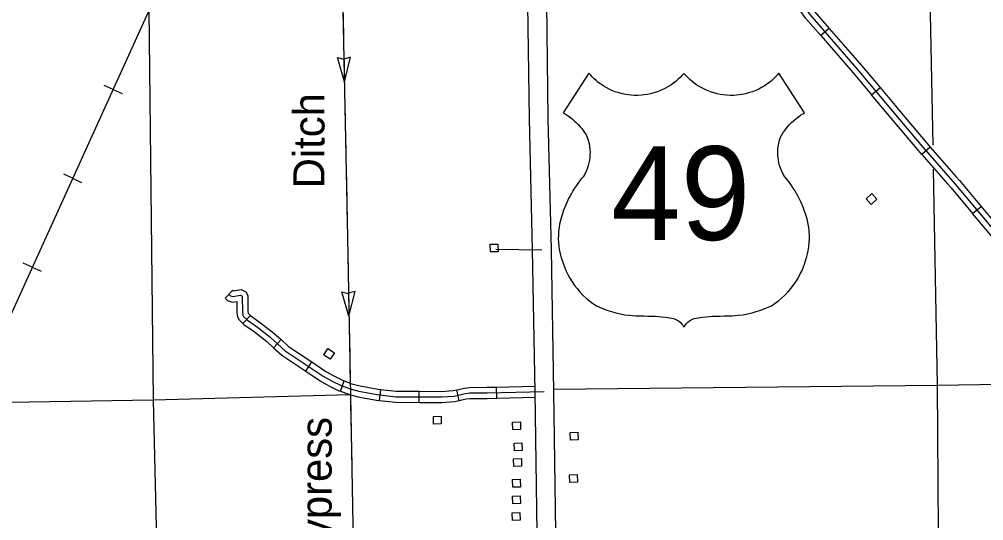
# Model space of a CAD drawing. Extents: x 1084508 to 1142749, y 1057638 to 1093403.
# Drawn here: x 1100696 to 1104795, y 1068379 to 1070508 of the extents above; entities that cross this region are included whole.
import ezdxf

# ---------------------------------------------------------------- set-up
doc = ezdxf.new("R2010")
doc.units = 0
for name, color, linetype in [('Level 15', 7, 'Continuous'), ('Level 22', 7, 'Continuous'), ('Level 31', 7, 'Continuous'), ('Level 32', 7, 'Continuous'), ('Level 40', 7, 'Continuous'), ('Level 43', 7, 'Continuous'), ('Level 5', 7, 'Continuous'), ('Level 56', 7, 'Continuous')]:
    doc.layers.add(name, color=color, linetype=linetype)

msp = doc.modelspace()

# ---------------------------------------------------------------- linework, layer by layer
at = {"layer": 'Level 15'}
for points in [[(1103118.6, 1066184.5), (1103111.7, 1066255), (1103093.8, 1066375.8), (1102972.7, 1066974), (1102929.5, 1067164.5), (1102919.9, 1067224.6), (1102910.6, 1067330.1), (1102887.7, 1068926.2), (1102877.2, 1069529.3), (1102864.3, 1070085.2), (1102857.5, 1070572)], [(1102935.9, 1070574.4), (1102942.8, 1070086.7), (1102955.7, 1069530.8), (1102966.2, 1068927.5), (1102989, 1067334.1), (1102997.8, 1067234.2), (1103006.6, 1067179.4), (1103049.4, 1066990.4), (1103171.1, 1066389.4), (1103189.6, 1066264.6), (1103197, 1066189.4)]]:
    msp.add_lwpolyline(points, dxfattribs=at)
at = {"layer": 'Level 22'}
for points in [[(1103520.5, 1070278.4), (1103512.3, 1070269.1), (1103504.4, 1070261.1), (1103495.4, 1070252.6), (1103485.7, 1070244.4), (1103476.4, 1070237.1), (1103465, 1070229.1), (1103452.9, 1070221.5), (1103439, 1070214), (1103421.4, 1070205.8), (1103407.9, 1070200.6), (1103392.7, 1070195.6), (1103378.7, 1070192), (1103365.9, 1070189.3), (1103352.3, 1070187.2), (1103339.8, 1070186), (1103322.8, 1070185.2), (1103308.9, 1070185.3), (1103296.8, 1070186.1), (1103285.3, 1070187.3), (1103273.6, 1070189), (1103259, 1070192), (1103245.4, 1070195.6), (1103228.9, 1070200.9), (1103214.9, 1070206.5), (1103202.2, 1070212.3), (1103190.6, 1070218.4), (1103179.8, 1070224.7), (1103167.8, 1070232.6), (1103156.8, 1070240.7), (1103147.3, 1070248.4), (1103139.3, 1070255.5), (1103131.1, 1070263.4), (1103123.1, 1070271.9), (1103116.6, 1070279.3), (1103007.9, 1070111.3), (1103015.7, 1070106.7), (1103025, 1070100.6), (1103033.7, 1070094.4), (1103045.4, 1070085.3), (1103054.7, 1070077.3), (1103063, 1070069.5), (1103071.4, 1070061), (1103080, 1070051.4), (1103086.2, 1070044), (1103092.3, 1070036.1), (1103098.5, 1070027.5), (1103104.5, 1070018.4), (1103110, 1070007.7), (1103114.3, 1069994.6), (1103117.5, 1069981.6), (1103119.9, 1069967.7), (1103121.2, 1069954.9), (1103121.6, 1069942.4), (1103121.3, 1069930.8), (1103120.5, 1069921.4), (1103119, 1069910), (1103116.9, 1069899.2), (1103113.9, 1069887.6), (1103110.6, 1069877.4), (1103106.1, 1069865.9), (1103099, 1069851.1), (1103091.8, 1069839.4), (1103083, 1069829), (1103072.4, 1069815.3), (1103063.8, 1069803.3), (1103055.7, 1069791.3), (1103048.3, 1069779.6), (1103042.1, 1069769.1), (1103036.6, 1069759.2), (1103030.5, 1069747.5), (1103024, 1069733.8), (1103018.1, 1069720.4), (1103014, 1069710.4), (1103009.2, 1069697.6), (1103003.9, 1069681.9), (1102999.7, 1069668.9), (1102995.8, 1069654.7), (1102992.1, 1069638.2), (1102989.7, 1069623.6), (1102987.9, 1069608.2), (1102986.9, 1069591.5), (1102986.8, 1069575.8), (1102987.6, 1069560.5), (1102989.4, 1069542.4), (1102992.2, 1069525.4), (1102995, 1069512.4), (1102998, 1069501.1), (1103001.7, 1069488.3), (1103006.7, 1069472.3), (1103013.9, 1069453), (1103020.1, 1069438.7), (1103027.2, 1069424.1), (1103035.1, 1069409.7), (1103045.3, 1069393.2), (1103055.9, 1069378), (1103066.2, 1069364.8), (1103077.8, 1069351.3), (1103092.8, 1069335.7), (1103105.6, 1069323.9), (1103118.7, 1069312.9)], [(1103922.4, 1069312.9), (1103935.5, 1069323.9), (1103948.3, 1069335.7), (1103963.3, 1069351.3), (1103974.9, 1069364.8), (1103985.2, 1069378), (1103995.7, 1069393.2), (1104005.9, 1069409.7), (1104013.8, 1069424.1), (1104021, 1069438.7), (1104027.2, 1069453), (1104034.4, 1069472.3), (1104039.3, 1069488.3), (1104043.1, 1069501.1), (1104046, 1069512.4), (1104048.8, 1069525.4), (1104051.6, 1069542.4), (1104053.5, 1069560.5), (1104054.2, 1069575.8), (1104054.1, 1069591.5), (1104053.1, 1069608.2), (1104051.4, 1069623.6), (1104049, 1069638.2), (1104045.3, 1069654.7), (1104041.4, 1069668.9), (1104037.2, 1069681.9), (1104031.9, 1069697.6), (1104027.1, 1069710.4), (1104023, 1069720.4), (1104017.1, 1069733.8), (1104010.5, 1069747.5), (1104004.4, 1069759.2), (1103999, 1069769.1), (1103992.7, 1069779.6), (1103985.4, 1069791.3), (1103977.3, 1069803.3), (1103968.6, 1069815.3), (1103958, 1069829), (1103949.3, 1069839.4), (1103942.1, 1069851.1), (1103935, 1069865.9), (1103930.5, 1069877.4), (1103927.2, 1069887.6), (1103924.2, 1069899.2), (1103922.1, 1069910), (1103920.5, 1069921.4), (1103919.8, 1069930.8), (1103919.5, 1069942.4), (1103919.9, 1069954.9), (1103921.2, 1069967.7), (1103923.6, 1069981.6), (1103926.8, 1069994.6), (1103931, 1070007.7), (1103936.6, 1070018.4), (1103942.6, 1070027.5), (1103948.8, 1070036.1), (1103954.9, 1070044), (1103961.1, 1070051.4), (1103969.7, 1070061), (1103978.1, 1070069.5), (1103986.4, 1070077.3), (1103995.7, 1070085.3), (1104007.4, 1070094.4), (1104016.1, 1070100.6), (1104025.4, 1070106.7), (1104033.1, 1070111.3), (1103924.5, 1070279.3), (1103918, 1070271.9), (1103910, 1070263.4), (1103901.8, 1070255.5), (1103893.8, 1070248.4), (1103884.3, 1070240.7), (1103873.3, 1070232.6), (1103861.3, 1070224.7), (1103850.5, 1070218.4), (1103838.9, 1070212.3), (1103826.2, 1070206.5), (1103812.2, 1070200.9), (1103795.6, 1070195.6), (1103782.1, 1070192), (1103767.4, 1070189), (1103755.8, 1070187.3), (1103744.3, 1070186.1), (1103732.2, 1070185.3), (1103718.3, 1070185.2), (1103701.2, 1070186), (1103688.7, 1070187.2), (1103675.2, 1070189.3), (1103662.3, 1070192), (1103648.4, 1070195.6), (1103633.1, 1070200.6), (1103619.6, 1070205.8), (1103602.1, 1070214), (1103588.2, 1070221.5), (1103576, 1070229.1), (1103564.7, 1070237.1), (1103555.3, 1070244.4), (1103545.6, 1070252.6), (1103536.7, 1070261.1), (1103528.8, 1070269.1), (1103520.5, 1070278.4)], [(1103118.7, 1069312.9), (1103132.3, 1069302.6), (1103148.7, 1069291.9), (1103169.2, 1069282.7), (1103193.3, 1069273.5), (1103212.9, 1069267.1), (1103230.6, 1069262.2), (1103250.6, 1069257.6), (1103269.3, 1069254.1), (1103289.5, 1069251.4), (1103314.9, 1069249.2), (1103334.3, 1069248.5), (1103351, 1069248.6), (1103367.1, 1069248.4), (1103383.3, 1069247.9), (1103398.7, 1069247.1), (1103412.1, 1069246.2), (1103425.3, 1069245.1), (1103442.1, 1069243.4), (1103458.6, 1069241.3), (1103468.5, 1069239.9), (1103476.7, 1069238.3), (1103486.6, 1069234.2), (1103492.3, 1069231.1), (1103497.2, 1069227.8), (1103504, 1069222.4), (1103510.5, 1069215.8), (1103515.7, 1069209), (1103520.5, 1069201.2)], [(1103520.5, 1069201.2), (1103525.3, 1069209), (1103530.6, 1069215.8), (1103537.1, 1069222.4), (1103543.9, 1069227.8), (1103548.8, 1069231.1), (1103554.5, 1069234.2), (1103564.4, 1069238.3), (1103572.5, 1069239.9), (1103582.4, 1069241.3), (1103598.9, 1069243.4), (1103615.8, 1069245.1), (1103629, 1069246.2), (1103642.4, 1069247.1), (1103657.7, 1069247.9), (1103673.9, 1069248.4), (1103690.1, 1069248.6), (1103706.7, 1069248.5), (1103726.2, 1069249.2), (1103751.6, 1069251.4), (1103771.7, 1069254.1), (1103790.5, 1069257.6), (1103810.5, 1069262.2), (1103828.1, 1069267.1), (1103847.8, 1069273.5), (1103871.8, 1069282.7), (1103892.4, 1069291.9), (1103908.8, 1069302.6), (1103922.4, 1069312.9)]]:
    msp.add_lwpolyline(points, dxfattribs=at)
at = {"layer": 'Level 31'}
for p, q in [((1104137.7, 1070470), (1104102.2, 1070439.1)), ((1104318, 1070188), (1104354, 1070218.3)), ((1104567.7, 1069965.5), (1104532.2, 1069934.5)), ((1104532.2, 1069934.5), (1104532.2, 1069934.5)), ((1104747.7, 1069683.3), (1104783.8, 1069713.6))]:
    msp.add_line(p, q, dxfattribs=at)
for points in [[(1103797.9, 1071028), (1103908.5, 1070778.7), (1103940.1, 1070698.5), (1103961.2, 1070658.7), (1103996.8, 1070607.8), (1104035.1, 1070558.6), (1104055.9, 1070528.2), (1104257.2, 1070296.8), (1104528, 1069975.1), (1104673.9, 1069808), (1104973.2, 1069451.2)], [(1104102.2, 1070439.1), (1104037.2, 1070513.8), (1104016.1, 1070544.7), (1103997.3, 1070568.8)], [(1104034.5, 1070597.7), (1104054.1, 1070572.5), (1104074.6, 1070542.6), (1104137.7, 1070470)], [(1104102.2, 1070439.1), (1104211, 1070314)], [(1104137.7, 1070470), (1104246.5, 1070344.9)], [(1104246.5, 1070344.9), (1104275.1, 1070312.1), (1104354, 1070218.3)], [(1104211, 1070314), (1104239.3, 1070281.5), (1104318, 1070188)], [(1104354, 1070218.3), (1104460.8, 1070091.6)], [(1104424.7, 1070061.2), (1104318, 1070188)], [(1104460.8, 1070091.6), (1104545.9, 1069990.4), (1104567.7, 1069965.5)], [(1104532.2, 1069934.5), (1104510.2, 1069959.7), (1104424.7, 1070061.2)], [(1104567.7, 1069965.5), (1104676.6, 1069840.6)], [(1104532.2, 1069934.5), (1104641.2, 1069809.7)], [(1104676.6, 1069840.6), (1104691.8, 1069823.3), (1104783.8, 1069713.6)], [(1104641.2, 1069809.7), (1104656, 1069792.7), (1104747.7, 1069683.3)], [(1104783.8, 1069713.6), (1104890.3, 1069586.6)], [(1104854.2, 1069556.3), (1104747.7, 1069683.3)], [(1102721.9, 1069532.7), (1102916.5, 1069530.1)]]:
    msp.add_lwpolyline(points, dxfattribs=at)
at = {"layer": 'Level 32'}
for p, q in [((1101570.7, 1069323.5), (1101602.8, 1069357.9)), ((1101645.7, 1069216.8), (1101678.9, 1069250.2)), ((1101776.4, 1069113.8), (1101808.2, 1069148.5)), ((1101913, 1069014.3), (1101939.1, 1069053.5)), ((1102060.8, 1068928.8), (1102077.3, 1068972.9)), ((1102227.3, 1068889.8), (1102232.6, 1068936.5)), ((1102395.1, 1068881.7), (1102395.4, 1068928.7)), ((1102565.7, 1068889.4), (1102555.1, 1068935.3)), ((1102725.7, 1068899.5), (1102724.6, 1068946.6))]:
    msp.add_line(p, q, dxfattribs=at)
for points in [[(1101586.8, 1069340.7), (1101593.1, 1069334.8), (1101603.9, 1069331.7), (1101635.4, 1069336.9), (1101641.1, 1069333.9), (1101643.5, 1069329.6), (1101644.1, 1069264.3), (1101646.1, 1069252.1), (1101649.1, 1069246.6), (1101665.3, 1069230.5), (1101707.7, 1069201.2), (1101762.8, 1069158.2), (1101825.6, 1069100.6), (1101987, 1068993.4), (1102022.2, 1068973), (1102063.3, 1068953), (1102101.7, 1068938.6), (1102139.4, 1068928.6), (1102217.1, 1068914.6), (1102296.1, 1068905.7), (1102489.7, 1068904.7), (1102543.6, 1068908.5), (1102591.5, 1068919.5), (1102609.3, 1068921.7), (1102683.7, 1068922), (1102926.9, 1068928)], [(1101602.8, 1069357.9), (1101605.1, 1069355.9), (1101605.3, 1069355.8), (1101639.2, 1069361.3), (1101658.4, 1069351.5), (1101667, 1069335.7), (1101667.6, 1069266.3), (1101668.6, 1069260.4), (1101678.9, 1069250.2)], [(1101570.7, 1069323.5), (1101581.2, 1069313.7), (1101602.5, 1069307.6), (1101620.1, 1069310.5), (1101620.6, 1069262.3), (1101623.5, 1069244.4), (1101630, 1069232.3), (1101645.7, 1069216.8)], [(1101678.9, 1069250.2), (1101680.4, 1069248.7), (1101721.7, 1069220.1), (1101778, 1069176.1), (1101808.2, 1069148.5)], [(1101645.7, 1069216.8), (1101650.2, 1069212.3), (1101693.8, 1069182.2), (1101747.6, 1069140.2), (1101776.4, 1069113.8)], [(1101808.2, 1069148.5), (1101840.1, 1069119.2), (1101939.1, 1069053.5)], [(1101776.4, 1069113.8), (1101811, 1069082), (1101913, 1069014.3)], [(1101939.1, 1069053.5), (1101999.4, 1069013.4), (1102033.2, 1068993.8), (1102072.6, 1068974.7), (1102077.3, 1068972.9)], [(1101913, 1069014.3), (1101974.5, 1068973.4), (1102011.1, 1068952.2), (1102054, 1068931.3), (1102060.8, 1068928.8)], [(1102077.3, 1068972.9), (1102108.9, 1068961.1), (1102144.5, 1068951.6), (1102220.5, 1068937.9), (1102232.6, 1068936.5)], [(1102060.8, 1068928.8), (1102094.6, 1068916.2), (1102134.3, 1068905.6), (1102213.6, 1068891.3), (1102227.3, 1068889.8)], [(1102232.6, 1068936.5), (1102297.5, 1068929.2), (1102395.4, 1068928.7)], [(1102395.4, 1068928.7), (1102489, 1068928.3), (1102540.1, 1068931.8), (1102555.1, 1068935.3)], [(1102555.1, 1068935.3), (1102587.4, 1068942.7), (1102607.8, 1068945.2), (1102683.3, 1068945.6), (1102724.6, 1068946.6)], [(1102724.6, 1068946.6), (1102887.3, 1068950.6)], [(1102227.3, 1068889.8), (1102294.7, 1068882.1), (1102395.1, 1068881.7)], [(1102395.1, 1068881.7), (1102490.5, 1068881.2), (1102547, 1068885.1), (1102565.7, 1068889.4)], [(1102565.7, 1068889.4), (1102595.6, 1068896.3), (1102610.8, 1068898.1), (1102684, 1068898.5), (1102725.7, 1068899.5)], [(1102725.7, 1068899.5), (1102888, 1068903.5)]]:
    msp.add_lwpolyline(points, dxfattribs=at)
at = {"layer": 'Level 40'}
for p, q in [((1101094.9, 1070209.9), (1101057.2, 1070227.2)), ((1101094.9, 1070209.9), (1101132.6, 1070192.7)), ((1100922.7, 1069833.1), (1100885.1, 1069850.3)), ((1100922.7, 1069833.1), (1100960.4, 1069815.9)), ((1100750.6, 1069456.2), (1100712.9, 1069473.5)), ((1100750.6, 1069456.2), (1100788.2, 1069439))]:
    msp.add_line(p, q, dxfattribs=at)
for points in [[(1102408.8, 1073101.5), (1102181.1, 1072600.9), (1101788.4, 1071734.1), (1101483.2, 1071066.9), (1101096.9, 1070214.2), (1100585.6, 1069095.1), (1100076.5, 1067974.2), (1099522.2, 1066771.7), (1099036.2, 1065677.8)], [(1101887.3, 1071952.5), (1101788.4, 1071734.1), (1101483.2, 1071066.9), (1101096.9, 1070214.2), (1100585.6, 1069095.1), (1100076.5, 1067974.2), (1099522.2, 1066771.7), (1099036.2, 1065677.8), (1098752.5, 1065054.5), (1098370.2, 1064210.4), (1097966.7, 1063317.9), (1097502.6, 1062311.7), (1096866.3, 1060888), (1096255.8, 1059548), (1095798.1, 1058538), (1095431.1, 1057738.9), (1095386.7, 1057640)]]:
    msp.add_lwpolyline(points, dxfattribs=at)
at = {"layer": 'Level 43'}
for p, q in [((1102077.6, 1070242.3), (1102047.7, 1070345.8)), ((1102047.7, 1070345.8), (1102075.5, 1070338.9)), ((1102103.4, 1070346.9), (1102075.9, 1070338.9)), ((1102077.6, 1070242.3), (1102103.4, 1070346.9)), ((1102097, 1069248.1), (1102067.2, 1069351.6)), ((1102067.2, 1069351.6), (1102095, 1069344.7)), ((1102123, 1069352.7), (1102095.4, 1069344.8)), ((1102097, 1069248.1), (1102123, 1069352.7))]:
    msp.add_line(p, q, dxfattribs=at)
for points in [[(1102071.6, 1070545.7), (1102089.4, 1069655.3), (1102103.4, 1068908.8), (1102116.5, 1068205.4)], [(1102071.8, 1070532.3), (1102074.3, 1070408)], [(1102075.2, 1070366.6), (1102077.6, 1070242.3)], [(1102078.5, 1070200.9), (1102079.7, 1070138.8)], [(1102079.7, 1070138.8), (1102081, 1070076.6)], [(1102081.8, 1070035.2), (1102084.3, 1069910.9)], [(1102085.1, 1069869.5), (1102087.6, 1069745.2)], [(1102088.4, 1069703.8), (1102089.4, 1069655.3), (1102090.8, 1069579.5)], [(1102091.6, 1069538.1), (1102093.9, 1069413.8)], [(1102094.7, 1069372.4), (1102097, 1069248.1)], [(1102097.8, 1069206.7), (1102099, 1069144.6)], [(1102099, 1069144.6), (1102100.1, 1069082.4)], [(1102100.9, 1069041), (1102102.3, 1068963.5)], [(1102104, 1068875.3), (1102106.3, 1068751)], [(1102107.1, 1068709.6), (1102109.4, 1068585.3)], [(1102110.2, 1068543.9), (1102112.5, 1068419.6)]]:
    msp.add_lwpolyline(points, dxfattribs=at)
at = {"layer": 'Level 5'}
for points in [[(1104579.4, 1069973.7), (1104567.6, 1070604), (1104554.2, 1072232.4)], [(1101226.4, 1071957.9), (1101246, 1070548.7), (1101264.7, 1068891.3), (1101302.9, 1067280.8)], [(1104610.1, 1067299.4), (1104598.6, 1068952.7), (1104581.3, 1069871.9)], [(1105317.2, 1068964.5), (1104598.6, 1068952.7), (1102966, 1068937)], [(1102102.3, 1068914.1), (1101264.7, 1068891.3), (1099600.3, 1068864.7), (1097944.8, 1068836.9)]]:
    msp.add_lwpolyline(points, dxfattribs=at)
at = {"layer": 'Level 56'}
for points in [[(1104294.4, 1069746.5), (1104318.6, 1069768.4), (1104340.6, 1069744.1), (1104316.4, 1069722.2)], [(1102698, 1069520.4), (1102696.9, 1069553.1), (1102729.6, 1069554.2), (1102730.7, 1069521.5)], [(1102035, 1069092.4), (1102017.3, 1069064.9), (1101989.8, 1069082.7), (1102007.5, 1069110.2)], [(1102456.7, 1068789.8), (1102455.6, 1068822.4), (1102488.4, 1068823.5), (1102489.5, 1068790.9)], [(1102793.8, 1068765.4), (1102792.7, 1068798), (1102825.4, 1068799.1), (1102826.6, 1068766.5)], [(1103038, 1068721.1), (1103036.9, 1068753.7), (1103069.6, 1068754.8), (1103070.8, 1068722.2)], [(1102800, 1068675.6), (1102798.9, 1068708.3), (1102831.7, 1068709.4), (1102832.8, 1068676.7)], [(1102798, 1068609.2), (1102796.9, 1068641.9), (1102829.7, 1068643), (1102830.8, 1068610.3)], [(1102793.4, 1068521.2), (1102792.3, 1068553.8), (1102825, 1068554.9), (1102826.1, 1068522.3)], [(1103035.2, 1068541.2), (1103034.1, 1068573.8), (1103066.8, 1068575), (1103067.9, 1068542.3)], [(1102793.3, 1068451), (1102792.1, 1068483.7), (1102824.9, 1068484.8), (1102826, 1068452.1)], [(1102792, 1068380.3), (1102790.9, 1068412.9), (1102823.6, 1068414), (1102824.8, 1068381.4)]]:
    msp.add_lwpolyline(points, close=True, dxfattribs=at)

# ---------------------------------------------------------------- texts
at = {"layer": 'Level 22'}
msp.add_text('49', height=397.75, dxfattribs=at).set_placement((1103211.4, 1069571.3))
at = {"layer": 'Level 43'}
for s, p in [('Ditch', (1101993, 1069790.9)), ('Cypress', (1102023.5, 1068169.3))]:
    msp.add_text(s, height=132.58, rotation=90, dxfattribs=at).set_placement(p)

doc.saveas('drawing.dxf')
